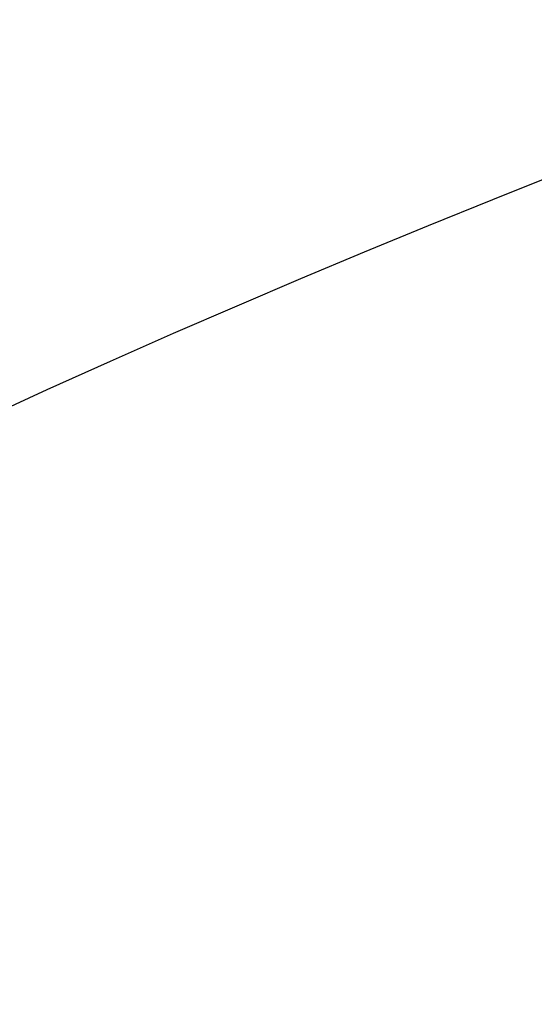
# Model space of a CAD drawing. Header units: millimetres. Extents: x 0 to 297, y 0 to 210.
# Tile 338 of 446: x 239.206 to 239.448, y 158.987 to 159.448. Entities that reach past the tile are written whole.
import ezdxf

# ---------------------------------------------------------------- set-up
doc = ezdxf.new("R2010")
doc.units = ezdxf.units.MM
doc.header["$LTSCALE"] = 16.335
doc.layers.get('0').update_dxf_attribs({"linetype": 'CONTINUOUS'})
doc.layers.add('AXES_REF', color=7, linetype='CONTINUOUS')

msp = doc.modelspace()

# ---------------------------------------------------------------- linework, layer by layer
at = {"color": 7, "linetype": 'Continuous'}
for radius in [8.7262453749, 8.7255, 8.6696226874]:
    msp.add_circle((241.415033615, 154.4105885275), radius, dxfattribs=at)
msp.add_arc((241.415033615, 154.4105885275), 8.64, 278.2771290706, 261.7228709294, dxfattribs=at)
at = {"layer": 'AXES_REF', "color": 9, "linetype": 'Continuous'}
msp.add_circle((241.415033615, 154.4105885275), 5.3357191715, dxfattribs=at)
msp.add_arc((241.415033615, 154.4105885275), 7.9600610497, 94.4118118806, 85.5881881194, dxfattribs=at)

doc.saveas('drawing.dxf')
